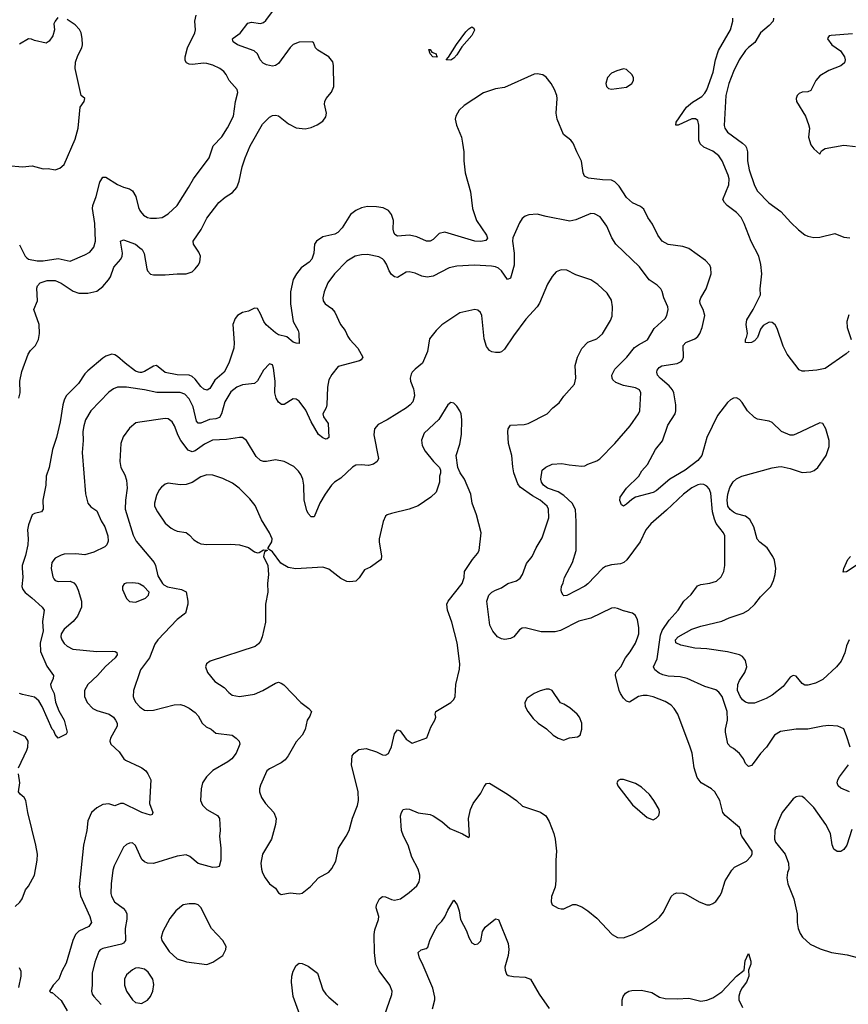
# Model space of a CAD drawing. Header units: inches. Extents: x 1682530 to 1839546, y 640742 to 791647.
# Tile 682 of 923: x 1799191 to 1804761, y 702021 to 708639. Entities that reach past the tile are written whole.
import ezdxf

# ---------------------------------------------------------------- set-up
doc = ezdxf.new("R2010")
doc.units = ezdxf.units.IN
doc.header["$MEASUREMENT"] = 0
doc.layers.add('B7790', color=7, linetype='Continuous')
doc.layers.add('B8700', color=7, linetype='Continuous')

msp = doc.modelspace()

# ---------------------------------------------------------------- linework, layer by layer
at = {"layer": 'B7790', "color": 5}
for points, elevation in [([(1799447.5, 708652.5), (1799430.6, 708629.4), (1799421, 708610), (1799424.7, 708570), (1799414.8, 708530), (1799390, 708495.3), (1799370, 708482), (1799290, 708499), (1799270, 708509), (1799250, 708509.2), (1799190, 708474)], 560), ([(1799110, 707658.8), (1799210.6, 707650.6), (1799275.9, 707655.9), (1799350, 707637.3), (1799382, 707638), (1799430, 707630.8), (1799460.2, 707639.8), (1799490, 707664.7), (1799564.9, 707835.1), (1799585.6, 707910), (1799597, 708050), (1799624, 708090), (1799629, 708110), (1799605.2, 708130), (1799565.2, 708310), (1799566.8, 708353.2), (1799582.5, 708397.5), (1799609.2, 708450), (1799612.7, 708470), (1799612.1, 708512.1), (1799603.7, 708550), (1799593.8, 708573.8), (1799565.4, 708605.4), (1799510, 708639.3)], 560), ([(1799190, 707126), (1799228, 707050), (1799239.2, 707039.2), (1799251.3, 707030), (1799310, 707019.1), (1799350, 707018.6), (1799450, 707032.9), (1799530, 707016.5), (1799630, 707058), (1799663.3, 707076.7), (1799689.7, 707110), (1799700.4, 707150), (1799696, 707270), (1799681.1, 707370), (1799683.5, 707390), (1799705.3, 707450), (1799730, 707547.7), (1799750, 707579.5), (1799770, 707579.5), (1799850, 707531.5), (1799890, 707512.9), (1799930, 707501.7), (1799949.2, 707489.2), (1799972.8, 707450), (1799990, 707376), (1800000, 707355.4)], 540), ([(1799185, 706095), (1799195.5, 706130), (1799193.4, 706210), (1799205, 706275), (1799248.6, 706391.4), (1799264.2, 706415.8), (1799298.2, 706450), (1799318.2, 706490), (1799323.5, 706530), (1799321.5, 706590), (1799287.3, 706690), (1799311, 706749), (1799306.6, 706833.4), (1799310.9, 706850), (1799329.7, 706870), (1799375, 706885), (1799430, 706885.9), (1799470, 706868.1), (1799550, 706814.2), (1799590, 706801.5), (1799650, 706799.7), (1799710, 706815.3), (1799750, 706845.4), (1799788.9, 706890), (1799801, 706910), (1799823.4, 706976.6), (1799870.8, 707030), (1799880.3, 707050), (1799883.2, 707070), (1799869.8, 707150.2), (1799890, 707160.3), (1799970, 707130.2), (1800000, 707105.9)], 520), ([(1800000, 706268.2), (1799990, 706268.7), (1799970, 706277.4), (1799900.2, 706330), (1799850, 706375.3), (1799830, 706386.4), (1799810, 706389.7), (1799770, 706376.8), (1799750, 706363.8), (1799650, 706278.2), (1799630, 706257.8), (1799586.3, 706193.7), (1799504.7, 706110), (1799490, 706081.6), (1799480.9, 706050), (1799464.4, 705935.6), (1799438.7, 705830), (1799412.1, 705750), (1799388.8, 705630), (1799370.2, 705570), (1799366.5, 705510), (1799347.6, 705410), (1799350, 705348), (1799338, 705330), (1799290, 705320.9), (1799274.8, 705310), (1799250, 705242.7), (1799244.5, 705210), (1799248.8, 705150), (1799246.4, 705110), (1799230, 705038), (1799208.3, 704970), (1799207.5, 704952.5), (1799212.1, 704892.1), (1799206.1, 704830), (1799211.6, 704810), (1799228.2, 704788.2), (1799273.3, 704753.3), (1799342, 704690), (1799356.5, 704670), (1799345.5, 704594.5), (1799348.8, 704530), (1799328.4, 704450), (1799332.3, 704392.3), (1799373.5, 704293.5), (1799419.3, 704230), (1799416.4, 704210), (1799399.5, 704170), (1799403.6, 704150), (1799422.8, 704110), (1799432.8, 704052.8), (1799454.3, 703994.3), (1799490.4, 703930), (1799510.5, 703850), (1799503.6, 703836.4), (1799450, 703808.7), (1799430, 703835.3), (1799420.1, 703860.1), (1799410, 703869.5), (1799343.3, 704023.3), (1799320, 704060), (1799290, 704085.3), (1799210, 704103.1), (1799190, 704109.8)], 520), ([(1800000, 706155.8), (1799910, 706168.9), (1799850, 706168.5), (1799822.2, 706157.8), (1799790, 706136.3), (1799668.9, 706010), (1799634.3, 705950), (1799621.7, 705910), (1799616.5, 705870), (1799619.1, 705810), (1799611.5, 705730), (1799633.1, 705453.1), (1799650.2, 705390.2), (1799670, 705363.8), (1799710, 705338), (1799739.6, 705270), (1799764.2, 705230), (1799784.2, 705170), (1799785.5, 705134.5), (1799777.1, 705110), (1799763.4, 705096.6), (1799690, 705060.5), (1799630, 705042.4), (1799569.6, 705049.6), (1799490, 705045.4), (1799470, 705040.4), (1799430, 705019.7), (1799407.4, 704990), (1799402.3, 704950), (1799414.3, 704894.3), (1799421.1, 704881.1), (1799430.3, 704870.3), (1799450, 704863.1), (1799530, 704864.6), (1799554.5, 704854.5), (1799570, 704836.3), (1799584.6, 704804.6), (1799606.4, 704730), (1799606.2, 704690), (1799579.6, 704630), (1799550, 704594), (1799490, 704542.4), (1799470.3, 704510), (1799468, 704490), (1799473.7, 704470), (1799490, 704446.4), (1799510, 704427.2), (1799548.4, 704408.4), (1799710, 704392.8), (1799815.3, 704395.3), (1799833.1, 704393.1), (1799844.5, 704384.5), (1799846, 704370), (1799834, 704350), (1799767.8, 704292.2), (1799715.3, 704230), (1799650, 704169.7), (1799628.1, 704130), (1799626.9, 704090), (1799644.4, 704050), (1799683.1, 704010), (1799710, 703995.2), (1799793, 703970), (1799822, 703950), (1799836.5, 703930), (1799845.7, 703910), (1799847, 703890), (1799801.3, 703810), (1799796.4, 703790), (1799803.8, 703770), (1799859, 703719), (1799891.5, 703670), (1799901.7, 703661.7), (1800000, 703616.2)], 540), ([(1800000, 705932.7), (1799971.7, 705928.3), (1799930, 705892.3), (1799885.9, 705834.1), (1799871.7, 705790), (1799864.2, 705670), (1799872.4, 705630), (1799898.9, 705578.9), (1799910, 705544.7), (1799914.4, 705490), (1799902.7, 705410), (1799901.3, 705350), (1799954.9, 705174.9), (1799974.7, 705134.7), (1800000, 705104.2)], 560), ([(1800000, 704844.3), (1799990, 704849.7), (1799950, 704854.7), (1799907.6, 704852.4), (1799893, 704847), (1799882, 704830), (1799883, 704810), (1799909.1, 704749.1), (1799930, 704728), (1799970, 704724.9), (1800000, 704736.1)], 560), ([(1800000, 704256.5), (1799957, 704130), (1799954.9, 704090), (1799961.1, 704070), (1799972, 704050), (1800000, 704020.8)], 560), ([(1799183.5, 703610), (1799239.1, 703730), (1799245.4, 703750), (1799247.6, 703790), (1799230, 703819.5), (1799150, 703856.9)], 540), ([(1799161, 702679), (1799192.2, 702707.8), (1799207.3, 702730), (1799229.6, 702790), (1799250, 702815.5), (1799290, 702888.5), (1799309, 702990), (1799311.2, 703030), (1799301, 703090), (1799246, 703310), (1799232.9, 703390), (1799222.2, 703410), (1799194.1, 703434.1), (1799184.4, 703450), (1799192.1, 703510), (1799182.6, 703570)], 540), ([(1800000, 703316.2), (1799890, 703371.6), (1799870, 703369.8), (1799830, 703355.8), (1799790, 703367.9), (1799750, 703363.8), (1799710, 703342.2), (1799674.9, 703310), (1799650, 703253.2), (1799642.9, 703190), (1799620.2, 703090), (1799590.2, 702810), (1799600.9, 702750), (1799662.7, 702610), (1799673.2, 702570), (1799655.8, 702544.2), (1799590, 702512.8), (1799566.5, 702490), (1799549.5, 702450.5), (1799503.2, 702296.8), (1799475.3, 702244.7), (1799453.7, 702190), (1799415.8, 702150), (1799392, 702110), (1799401, 702101), (1799410, 702101), (1799470, 702047.3), (1799510, 701976)], 540), ([(1800000, 703022.6), (1799970, 703089), (1799950, 703106), (1799930, 703104.5), (1799910, 703094.5), (1799890, 703077), (1799827.3, 702952.7), (1799818, 702922), (1799805.2, 702830), (1799804.6, 702764.6), (1799807.8, 702747.8), (1799829.1, 702710), (1799886.4, 702666.4), (1799901.7, 702650), (1799911.5, 702630), (1799912.4, 702592.4), (1799900.2, 702530), (1799903.6, 702450), (1799888.5, 702431.5), (1799875.1, 702424.9), (1799750, 702396.9), (1799733.1, 702386.9), (1799724.4, 702375.6), (1799695.6, 702304.4), (1799678.7, 702230), (1799679.1, 702150), (1799673.4, 702110), (1799678.8, 702090), (1799690, 702073.1), (1799738.7, 702018.7)], 560), ([(1799185.4, 702134.6), (1799202.4, 702210), (1799200.5, 702240.5), (1799190, 702266.6)], 540), ([(1800000, 702263.8), (1799990, 702266.3), (1799970, 702263), (1799950, 702253.3), (1799910, 702218), (1799896.4, 702190), (1799895.8, 702150), (1799910.4, 702110), (1799950.5, 702050), (1799970, 702032.7), (1800000, 702028.2)], 580)]:
    msp.add_lwpolyline(points, dxfattribs=dict(at, elevation=elevation))
at = {"layer": 'B8700', "color": 5}
for points, elevation in [([(1800000, 707105.9), (1800014.3, 707094.3), (1800027.7, 707067.7), (1800045.1, 706965.1), (1800050.2, 706950.2), (1800070, 706928.5), (1800090, 706924.2), (1800170, 706923.1), (1800250, 706930.3), (1800310, 706930.4), (1800350, 706944.4), (1800370, 706963.8), (1800391.7, 706988.3), (1800402.6, 707010), (1800406.9, 707050), (1800396.6, 707076.6), (1800358.9, 707130), (1800358.3, 707150), (1800411.2, 707228.8), (1800450, 707304.6), (1800530, 707410.3), (1800573.6, 707446.4), (1800622.4, 707477.6), (1800650.9, 707510), (1800665.7, 707554.3), (1800686.8, 707650), (1800707.1, 707710), (1800741.1, 707790), (1800823.5, 707936.5), (1800870, 707983.6), (1800890, 707995.3), (1800910, 707997.8), (1800931.9, 707991.9), (1800997.8, 707937.8), (1801050, 707911.8), (1801110, 707904.4), (1801150, 707914.4), (1801190, 707932.2), (1801230, 707956.4), (1801250, 707986.8), (1801253.3, 708010), (1801241.3, 708070), (1801243.5, 708090), (1801251.6, 708110), (1801287.7, 708152.3), (1801302.2, 708190), (1801301.7, 708330), (1801296.6, 708356.6), (1801269.7, 708389.7), (1801194.5, 708434.5), (1801179.3, 708450), (1801166, 708486), (1801158, 708490), (1801070, 708488.2), (1801030, 708471.1), (1801010, 708452.1), (1800930, 708343.9), (1800910, 708330.9), (1800890, 708327.4), (1800850, 708335.3), (1800827.3, 708347.3), (1800808.7, 708370), (1800789.7, 708410), (1800767.3, 708430), (1800656.2, 708470), (1800626.8, 708490), (1800622.7, 708510), (1800625.8, 708514.2), (1800672.7, 708547.3), (1800724.7, 708615.3), (1800750, 708621.3), (1800810, 708614), (1800830, 708620.2), (1800846.7, 708633.3), (1800916.9, 708730)], 520), ([(1800000, 707355.4), (1800002.6, 707350), (1800024.2, 707324.2), (1800050, 707310.3), (1800070, 707304.9), (1800110, 707304.4), (1800150, 707310.4), (1800190, 707334.4), (1800249.6, 707390), (1800326, 707510), (1800358.7, 707570), (1800464.7, 707710), (1800492.8, 707790), (1800550, 707850.4), (1800588.9, 707911.1), (1800629.7, 707990), (1800642, 708090), (1800658.7, 708150), (1800653.3, 708170), (1800600.5, 708230), (1800579.6, 708270), (1800562.9, 708290), (1800537, 708310), (1800490, 708332.8), (1800450, 708345.4), (1800430, 708347.1), (1800350, 708337.4), (1800330, 708340.5), (1800312.7, 708350), (1800304.7, 708364.7), (1800304.2, 708390), (1800318.7, 708450), (1800369.6, 708550), (1800373.6, 708570), (1800369.7, 708630), (1800378.7, 708670)], 540), ([(1804766.1, 706410), (1804747, 706393), (1804604.8, 706295.2), (1804550, 706282.8), (1804470, 706276), (1804450, 706275.7), (1804430, 706284.5), (1804350.3, 706390.3), (1804324.2, 706444.2), (1804282.4, 706562.4), (1804270, 706586.8), (1804250, 706603.4), (1804230, 706605.2), (1804190, 706584.5), (1804170, 706558.9), (1804150, 706503.1), (1804130, 706479.8), (1804110, 706469), (1804090, 706466.5), (1804069.6, 706470), (1804069.8, 706489.8), (1804077.4, 706502.6), (1804083.5, 706530), (1804074.3, 706590), (1804078.7, 706621.3), (1804121.8, 706690), (1804170.9, 706790), (1804169.2, 706830), (1804179.2, 706930), (1804173.9, 706993.9), (1804160.4, 707050), (1804107.3, 707147.3), (1804061.8, 707270), (1804041.6, 707310), (1804010, 707343.2), (1803947.7, 707390), (1803928.3, 707410), (1803916.9, 707430), (1803957.3, 707530), (1803959.4, 707570), (1803954.7, 707594.7), (1803914.4, 707690), (1803890, 707724.4), (1803850, 707754.3), (1803790, 707781.6), (1803765.4, 707805.4), (1803756, 707830), (1803757.1, 707930), (1803750, 707962), (1803733.2, 707973.2), (1803710, 707973.5), (1803617.3, 707930), (1803601.2, 707930), (1803605.1, 707950), (1803674.6, 708050), (1803714.6, 708085.4), (1803776.3, 708123.7), (1803796.1, 708143.9), (1803810, 708168), (1803853, 708287), (1803867.9, 708370), (1803888.5, 708431.5), (1803970, 708571.3), (1803984.9, 708630), (1803985.4, 708650)], 480), ([(1804259, 708650), (1804257.1, 708630), (1804230, 708599.8), (1804171.3, 708550), (1804133.6, 708486.4), (1804090, 708452.3), (1804070, 708430.7), (1804027.9, 708370), (1803989.5, 708290.5), (1803957.7, 708210), (1803938.9, 708130), (1803926.9, 707926.9), (1803931.3, 707910), (1803950, 707882), (1804050.2, 707810), (1804070.6, 707790.6), (1804077.6, 707777.6), (1804082.9, 707750), (1804083, 707690), (1804093.9, 707630), (1804130, 707524.2), (1804150, 707486.4), (1804228, 707408), (1804307.8, 707350), (1804375.7, 707275.7), (1804427.2, 707227.2), (1804470, 707192.8), (1804490, 707183.6), (1804530, 707175.4), (1804570, 707177.6), (1804670, 707202.8), (1804730, 707176.3), (1804772, 707172)], 480), ([(1804790, 708544.2), (1804646.4, 708533.6), (1804632, 708530), (1804623.6, 708516.4), (1804622, 708510), (1804650, 708470.8), (1804708.7, 708428.7), (1804723, 708410), (1804734.9, 708390), (1804739.3, 708370), (1804734.9, 708350), (1804711.1, 708328.9), (1804630, 708297.2), (1804570, 708261.6), (1804541.8, 708230), (1804510, 708162.9), (1804490, 708154.7), (1804450, 708152.6), (1804430, 708143.6), (1804417.6, 708130), (1804410.4, 708110), (1804414, 708090), (1804473.7, 707990), (1804494.4, 707934.4), (1804499.5, 707910), (1804492.7, 707850), (1804510, 707798), (1804530, 707771), (1804570, 707734), (1804582, 707758), (1804605.8, 707774.2), (1804730, 707794.6), (1804810, 707785.7)], 520), ([(1804766, 704470), (1804749, 704430), (1804737, 704383), (1804712.1, 704327.9), (1804681.7, 704290), (1804590, 704203), (1804540.5, 704179.5), (1804490, 704165.4), (1804470, 704166.6), (1804450, 704176.2), (1804410, 704226.6), (1804390, 704232), (1804370, 704219.5), (1804322.6, 704157.4), (1804250, 704098), (1804210, 704075.4), (1804130, 704044.7), (1804090, 704044.4), (1804070, 704052.1), (1804050, 704067.7), (1804034.9, 704090), (1804017.4, 704130), (1804018.6, 704170), (1804030, 704196.5), (1804066.6, 704250), (1804078, 704290), (1804070.9, 704330.9), (1804050, 704357.6), (1804029.2, 704370), (1803949.8, 704389.8), (1803810, 704410.8), (1803730, 704414.3), (1803635.5, 704435.5), (1803602.9, 704450), (1803599.6, 704470), (1803618.3, 704490), (1803710, 704541.5), (1803770, 704562.2), (1803910, 704595.2), (1803961.4, 704618.6), (1804054, 704650), (1804089.7, 704670), (1804131.9, 704710), (1804170, 704758.7), (1804239.6, 704830), (1804258.7, 704870), (1804269.7, 704910.3), (1804274.3, 704950), (1804265.9, 705005.9), (1804254.3, 705030), (1804215.4, 705090), (1804166.2, 705126.2), (1804147.7, 705147.7), (1804126.2, 705230), (1804098.5, 705278.5), (1804070, 705301.6), (1804010, 705318.6), (1803990, 705329), (1803966.9, 705346.9), (1803952.2, 705370), (1803946.2, 705410), (1803951.7, 705450), (1803964.4, 705495.6), (1803988.2, 705531.8), (1804010, 705552.4), (1804046.6, 705570), (1804250, 705627.2), (1804290, 705634.4), (1804310, 705634.9), (1804370, 705623.1), (1804450, 705594.9), (1804510, 705599.5), (1804530.9, 705609.1), (1804556.2, 705630), (1804613.3, 705710), (1804631.8, 705770), (1804631.8, 705810), (1804609.5, 705889.5), (1804590, 705924), (1804570, 705929.2), (1804407.9, 705852.1), (1804390, 705846), (1804370, 705846.3), (1804312, 705872), (1804250, 705931.6), (1804230, 705939.6), (1804150, 705953.6), (1804130, 705965.1), (1804082.6, 706010), (1804046.8, 706066.8), (1804030, 706085.6), (1804010, 706096.9), (1803990, 706094.7), (1803970, 706084.2), (1803950, 706066), (1803881, 705979), (1803810.9, 705830), (1803775.9, 705710), (1803750, 705675.8), (1803664.4, 705610), (1803561.5, 705550), (1803470, 705471.1), (1803450, 705461.1), (1803330.8, 705430), (1803305.3, 705414.7), (1803270, 705381.6), (1803250, 705369.5), (1803237, 705377), (1803226.5, 705406.5), (1803228.3, 705430), (1803271.1, 705490), (1803354, 705570), (1803374, 705606), (1803410.7, 705649.3), (1803464.7, 705750), (1803511.7, 705808.3), (1803547.4, 705912.6), (1803596.8, 705990), (1803601.6, 706010), (1803602, 706050), (1803589, 706130), (1803579.3, 706150), (1803557.5, 706177.5), (1803495.6, 706230), (1803479.2, 706250), (1803474.5, 706270), (1803477.4, 706282.6), (1803490, 706302), (1803508.3, 706311.7), (1803610, 706327.9), (1803638.3, 706341.7), (1803647.7, 706352.3), (1803652.8, 706370), (1803651.3, 706450), (1803669.8, 706470.2), (1803730, 706493.1), (1803749.8, 706510.2), (1803763.1, 706530), (1803778.5, 706570), (1803797.4, 706650), (1803786.6, 706690), (1803765.7, 706730), (1803764, 706750), (1803769.7, 706770), (1803805.3, 706830), (1803833.3, 706910), (1803839.1, 706930), (1803838, 706970), (1803829.6, 706990), (1803800.3, 707020.3), (1803690, 707101), (1803650, 707114.8), (1803550, 707127.4), (1803510, 707151.1), (1803479.8, 707190), (1803444.2, 707264.2), (1803413.6, 707310), (1803386.3, 707366.3), (1803364.2, 707384.2), (1803310, 707407.3), (1803270, 707443), (1803220, 707520), (1803191.1, 707550), (1803170, 707561.2), (1803110, 707562), (1803014.5, 707574.5), (1802988.2, 707588.2), (1802979.8, 707610), (1802968.6, 707688.6), (1802935.6, 707750), (1802911.8, 707810), (1802895.1, 707830), (1802847, 707867), (1802805.2, 707970), (1802798, 708010), (1802804.5, 708110), (1802802, 708130), (1802785.6, 708170), (1802763.5, 708210), (1802730, 708251.6), (1802708.3, 708268.3), (1802670, 708275.8), (1802650, 708272.8), (1802450, 708183), (1802390, 708173.3), (1802310, 708146.3), (1802178, 708062), (1802144.9, 708030), (1802123.1, 707990), (1802119.6, 707970), (1802126.9, 707930), (1802160.9, 707850), (1802168.9, 707810), (1802177.6, 707750), (1802176.5, 707690), (1802185.7, 707610), (1802222, 707482), (1802235.3, 707370), (1802262.6, 707290), (1802330.2, 707190), (1802336.9, 707170), (1802325.8, 707154.2), (1802292.1, 707147.9), (1802250, 707149.5), (1802050, 707209.8), (1802010, 707202.2), (1801970, 707161.6), (1801950, 707149.9), (1801925.6, 707150), (1801860.1, 707180.1), (1801811.6, 707191.6), (1801730, 707183.2), (1801714.1, 707194.1), (1801705.5, 707210), (1801701.5, 707230), (1801704.1, 707290), (1801689.8, 707330), (1801670, 707356), (1801634.2, 707374.2), (1801590, 707381.6), (1801530, 707382.2), (1801490, 707374.8), (1801450, 707356.1), (1801416, 707330), (1801359.8, 707239.8), (1801330, 707208.6), (1801310, 707198), (1801230, 707179.7), (1801186.4, 707150), (1801173.7, 707130), (1801168.9, 707070), (1801154.6, 707030), (1801136.4, 707010), (1801083.1, 706970), (1801051.5, 706930), (1801030, 706893.6), (1801011.2, 706810), (1801012, 706730), (1801028.6, 706610), (1801063.6, 706550), (1801068.3, 706531.7), (1801070, 706462), (1801050, 706463.7), (1801030, 706472.3), (1800986.6, 706506.6), (1800930, 706520.7), (1800910, 706533.6), (1800847.3, 706587.3), (1800831.4, 706610), (1800810, 706662.9), (1800790, 706697), (1800770, 706700.7), (1800730, 706680.5), (1800690, 706671.3), (1800656.4, 706650), (1800639.6, 706630), (1800624.4, 706590), (1800634, 706466), (1800631.7, 706430), (1800597.8, 706330), (1800564.8, 706270), (1800503.3, 706216.7), (1800470, 706160.5), (1800451.1, 706148.9), (1800430, 706156.2), (1800410, 706172.4), (1800370, 706222.6), (1800350, 706241), (1800330.4, 706250.4), (1800250, 706252.6), (1800170, 706267.2), (1800110, 706315.4), (1800090, 706309.8), (1800030, 706273.5), (1800010, 706267.7), (1800000, 706268.2)], 520), ([(1804773.1, 703750), (1804750, 703825.2), (1804730, 703872.3), (1804690, 703889.6), (1804630, 703894.3), (1804590, 703891.2), (1804490, 703871.1), (1804410.3, 703869.7), (1804305.4, 703854.6), (1804265.5, 703830), (1804212.4, 703750), (1804170, 703706), (1804121.4, 703638.6), (1804110, 703625.1), (1804090, 703619.6), (1804070, 703639.5), (1804056.1, 703670), (1804030, 703707.2), (1803990, 703741), (1803970, 703751.2), (1803950.8, 703770.8), (1803936.1, 703850), (1803936.1, 703870), (1803948.7, 703930), (1803946.4, 703990), (1803913.8, 704090), (1803890, 704119.7), (1803870, 704134.7), (1803797.8, 704157.8), (1803678, 704210), (1803630, 704221.7), (1803550, 704227.2), (1803515.3, 704235.3), (1803490, 704246.2), (1803460.3, 704270), (1803452, 704290), (1803476.3, 704343.7), (1803498.5, 704501.5), (1803510, 704532.9), (1803557.2, 704602.8), (1803616.5, 704670), (1803656.4, 704730), (1803704.7, 704775.3), (1803747.2, 704832.8), (1803770, 704843.6), (1803830, 704852.2), (1803874.2, 704865.8), (1803906.3, 704893.7), (1803925.1, 704930), (1803931.6, 704970), (1803931.3, 705170), (1803923, 705190), (1803873.6, 705253.6), (1803861.3, 705281.3), (1803849.1, 705330), (1803836.5, 705456.5), (1803825.9, 705485.9), (1803810, 705504.2), (1803790, 705514), (1803770, 705516.4), (1803750, 705512.1), (1803710, 705492.9), (1803652.6, 705450), (1803538.6, 705341.4), (1803432.9, 705250), (1803399.6, 705210), (1803362.3, 705130), (1803272, 705008), (1803252.7, 704990), (1803230, 704981.1), (1803170, 704974), (1803130, 704962.7), (1803110, 704949.7), (1803010, 704846.9), (1802990, 704832.4), (1802870, 704769.7), (1802850, 704766.6), (1802845.2, 704770), (1802833.2, 704790), (1802830, 704806), (1802833.2, 704830), (1802845.6, 704854.4), (1802853, 704890), (1802907.6, 704990), (1802932.9, 705070), (1802932.9, 705267.1), (1802927.8, 705347.8), (1802906, 705390), (1802850, 705441.7), (1802810, 705465.8), (1802739.7, 705490), (1802712, 705510), (1802698.7, 705530), (1802695.1, 705550), (1802704.5, 705610), (1802728.1, 705631.9), (1802770.4, 705650.4), (1802836.7, 705656.7), (1802885.8, 705645.8), (1802970, 705637.1), (1802990, 705640.5), (1803010, 705652.4), (1803070, 705674.9), (1803090, 705688), (1803192.4, 705790), (1803295.4, 705910), (1803351.5, 705990), (1803359.7, 706010), (1803367.6, 706130), (1803358.4, 706150), (1803330, 706165.4), (1803250, 706179.3), (1803199.2, 706199.2), (1803179.3, 706219.3), (1803173.8, 706230), (1803172.7, 706250), (1803191.9, 706290), (1803272.1, 706370), (1803324.4, 706435.6), (1803350, 706454.4), (1803412, 706488), (1803455.9, 706564.1), (1803529.7, 706630), (1803541.1, 706650), (1803549.7, 706690), (1803547.2, 706710), (1803520.4, 706770), (1803510.9, 706810.9), (1803501.6, 706830), (1803475.3, 706855.3), (1803422.9, 706890), (1803358.7, 706978.7), (1803199.6, 707130), (1803171.9, 707171.9), (1803138.9, 707250), (1803092.9, 707312.9), (1803054.7, 707334.7), (1803030, 707336), (1802930, 707294.7), (1802890, 707285.6), (1802730, 707316.2), (1802670, 707332), (1802613.2, 707326.8), (1802590, 707319.3), (1802570, 707302.7), (1802550, 707273.2), (1802507.2, 707172.8), (1802504.4, 707150), (1802514.2, 707070), (1802515.5, 706990), (1802490, 706901.2), (1802470, 706892.7), (1802431.1, 706950), (1802410, 706968.6), (1802390, 706977.7), (1802362, 706982), (1802249.3, 706989.3), (1802130, 706982.2), (1802079.1, 706970), (1801970, 706916), (1801930, 706908.6), (1801894.1, 706914.1), (1801850, 706935.6), (1801810, 706945.1), (1801790, 706942), (1801730, 706906.6), (1801710, 706909.5), (1801690, 706927), (1801674, 706950), (1801656.1, 706996.1), (1801640.4, 707020.4), (1801630, 707031.5), (1801604.4, 707044.4), (1801530, 707059.7), (1801490, 707058.3), (1801447.3, 707050), (1801390, 707016.4), (1801307.1, 706930), (1801262.8, 706870), (1801238.8, 706810), (1801229.1, 706770), (1801230.3, 706750.3), (1801245.5, 706730), (1801290, 706697.1), (1801310, 706673.4), (1801348.2, 706590), (1801378.4, 706550), (1801397.6, 706510), (1801410.3, 706490), (1801464.6, 706430), (1801497.6, 706370), (1801487.5, 706352.5), (1801474.5, 706345.5), (1801332.7, 706307.3), (1801290, 706253.2), (1801270, 706217.2), (1801259.6, 706170), (1801256.2, 706050), (1801251.3, 706030), (1801230.2, 705990), (1801233.8, 705970), (1801265, 705925), (1801270.3, 705830), (1801258.9, 705821.1), (1801250, 705819.7), (1801230, 705828.4), (1801200.4, 705850), (1801150, 705936.2), (1801114.2, 706014.2), (1801070, 706075.4), (1801050, 706088.3), (1801030, 706089.7), (1800970, 706053.3), (1800951.8, 706051.8), (1800930, 706067.3), (1800915.2, 706095.2), (1800906.4, 706130), (1800908.4, 706210), (1800897.1, 706297.1), (1800890, 706319), (1800870, 706326), (1800830, 706283.6), (1800789.1, 706210.9), (1800770, 706193.3), (1800690, 706185.3), (1800650, 706168.7), (1800610, 706137.2), (1800570, 706069.7), (1800547.3, 705990), (1800534.3, 705965.7), (1800510, 705957.2), (1800467.7, 705952.3), (1800410, 705927.7), (1800390, 705926.6), (1800380.6, 705940.6), (1800357.7, 706037.7), (1800331.6, 706090), (1800301.3, 706121.3), (1800270, 706132.5), (1800112.8, 706132.8), (1800030, 706151.4), (1800000, 706155.8)], 540), ([(1801624.9, 701895.1), (1801693.6, 702086.4), (1801695.8, 702110), (1801678.5, 702150), (1801607, 702247), (1801584.8, 702290), (1801577, 702370), (1801575.2, 702490), (1801579.5, 702520.5), (1801603.5, 702590), (1801606, 702610), (1801587.8, 702670), (1801589.6, 702690), (1801610, 702730.7), (1801630, 702745.5), (1801650, 702743.8), (1801690, 702724.4), (1801710, 702720.4), (1801750.9, 702729.1), (1801810, 702772.2), (1801861.8, 702818.2), (1801876.6, 702843.4), (1801882.2, 702870), (1801880.9, 702890), (1801868.8, 702930), (1801826.2, 703010), (1801803.1, 703090), (1801771.9, 703150), (1801758.7, 703190), (1801752.2, 703287.8), (1801758, 703310), (1801770, 703330.4), (1801790, 703334.4), (1801811.8, 703331.8), (1801870, 703308.4), (1801950, 703295.8), (1801970, 703288.5), (1802030, 703250.4), (1802082.8, 703202.8), (1802167.7, 703167.7), (1802210, 703142), (1802215.3, 703150), (1802207.6, 703270), (1802220.9, 703330), (1802239.3, 703370), (1802290, 703441), (1802314.5, 703485.5), (1802330, 703504), (1802350, 703507.7), (1802470, 703434), (1802530, 703390.7), (1802572.1, 703352.1), (1802692.5, 703312.5), (1802727.1, 703287.1), (1802750.5, 703250), (1802782.4, 703170), (1802790.4, 703130.4), (1802799.5, 703050), (1802795.3, 702990), (1802796.3, 702850), (1802790, 702808), (1802766, 702746), (1802764.7, 702710), (1802771.3, 702690), (1802810, 702666), (1802830, 702662.8), (1802850, 702662.8), (1802910, 702690.8), (1802930, 702690.7), (1802970, 702676.3), (1803011, 702650), (1803070, 702598.8), (1803174.8, 702490), (1803210.5, 702470.5), (1803250, 702468.2), (1803310, 702490.3), (1803370, 702522), (1803471, 702589), (1803492.4, 702607.6), (1803518.9, 702641.1), (1803570, 702746), (1803590, 702762.8), (1803608, 702770), (1803650, 702767.7), (1803670, 702760.5), (1803758.8, 702710), (1803809.4, 702690.6), (1803830, 702690.4), (1803850, 702698), (1803870, 702713), (1803898.7, 702750), (1803909.6, 702770), (1803933.1, 702850), (1803977.2, 702922.8), (1803997.2, 702942.8), (1804075.9, 702984.1), (1804106.3, 703013.7), (1804114, 703030), (1804114, 703050), (1804046, 703150), (1804039, 703170), (1804039, 703190), (1804029.2, 703210), (1803933.6, 703290), (1803916.9, 703310), (1803896.9, 703390), (1803864.5, 703450), (1803842.7, 703470), (1803771.8, 703510), (1803745.5, 703545.5), (1803725.1, 703610), (1803710.9, 703710), (1803699.1, 703750), (1803615.6, 703970), (1803589.6, 704010), (1803570, 704031.3), (1803530, 704055.4), (1803450, 704086.9), (1803410, 704096.3), (1803382.6, 704097.4), (1803350.4, 704089.6), (1803290, 704052.7), (1803270, 704059.3), (1803250, 704079.3), (1803229.6, 704110), (1803220.7, 704130), (1803195.6, 704230), (1803199.6, 704250), (1803232.8, 704290), (1803264.2, 704350), (1803295.1, 704390), (1803330, 704447.7), (1803346.9, 704490), (1803352.4, 704510), (1803353.6, 704553.6), (1803344.2, 704604.2), (1803330, 704635.1), (1803309.7, 704649.7), (1803250, 704664.5), (1803210, 704680.7), (1803190, 704685.6), (1803170, 704683.6), (1803030, 704616.9), (1802950, 704595.8), (1802826.7, 704533.3), (1802790, 704524.2), (1802696.5, 704523.5), (1802590, 704551.8), (1802570, 704549.6), (1802550, 704538), (1802514, 704490), (1802490, 704478.8), (1802452.2, 704472.2), (1802430, 704476.8), (1802402.4, 704490), (1802371.5, 704530), (1802351.6, 704570), (1802331.5, 704730), (1802346, 704770), (1802364.5, 704790), (1802390, 704804.9), (1802430, 704821.3), (1802473.2, 704850), (1802530, 704867.4), (1802555.9, 704884.1), (1802571, 704910), (1802597.1, 704982.9), (1802637, 705030), (1802662.9, 705090), (1802703.1, 705156.9), (1802747.2, 705290), (1802746, 705350), (1802736.8, 705370), (1802691, 705410), (1802638.6, 705438.6), (1802556.4, 705496.4), (1802538.9, 705518.9), (1802513.9, 705593.9), (1802505.6, 705634.4), (1802498.8, 705710), (1802477.2, 705790), (1802471.9, 705868.1), (1802474.7, 705890), (1802490, 705913.4), (1802581.4, 705918.6), (1802610, 705925.3), (1802736, 705990), (1802774.5, 706030), (1802817.4, 706062.6), (1802850, 706107.7), (1802920.9, 706190), (1802929.6, 706230), (1802926.1, 706313.9), (1802942, 706370), (1802970.9, 706429.1), (1803009.7, 706470.3), (1803070, 706494.4), (1803110, 706528.2), (1803162.2, 706617.8), (1803173.3, 706646.7), (1803175.4, 706710), (1803170, 706753.2), (1803140.7, 706800.7), (1803078.2, 706858.2), (1803030.9, 706890.9), (1802930, 706924), (1802870, 706954.7), (1802830, 706957.6), (1802796.7, 706943.3), (1802770, 706912.7), (1802738.2, 706861.8), (1802685.4, 706734.6), (1802670.4, 706710), (1802594.5, 706625.5), (1802510, 706514), (1802450, 706424), (1802430, 706406), (1802417.5, 706402.5), (1802390, 706401.1), (1802365.7, 706405.7), (1802350, 706415.1), (1802330, 706442), (1802314.1, 706494.1), (1802297.4, 706650), (1802289.7, 706669.7), (1802270, 706687), (1802250, 706691.5), (1802150.4, 706669.6), (1802030, 706587.3), (1801990.5, 706550), (1801946.8, 706493.2), (1801931.6, 706408.4), (1801899.3, 706330), (1801850.2, 706289.8), (1801830.5, 706270), (1801823.6, 706256.4), (1801817, 706230), (1801818.7, 706210), (1801838.4, 706158.4), (1801844, 706130), (1801844.6, 706110), (1801834.6, 706070), (1801817, 706050), (1801790.4, 706030), (1801662, 705950), (1801602, 705918), (1801575.5, 705890), (1801572.1, 705847.9), (1801602.4, 705690), (1801594.9, 705670), (1801570, 705651.6), (1801536.7, 705643.3), (1801487.2, 705647.2), (1801450, 705644.4), (1801428, 705632), (1801350, 705557.7), (1801307, 705530), (1801286.3, 705510), (1801245.3, 705450), (1801210, 705389.4), (1801170, 705297.2), (1801150, 705297.2), (1801130, 705319), (1801120.5, 705340.5), (1801102.6, 705410), (1801100.3, 705510), (1801094.2, 705550), (1801081.4, 705581.4), (1801065.3, 705605.3), (1801034.7, 705634.7), (1800970, 705669.7), (1800910, 705680.5), (1800850, 705668.2), (1800830, 705668.3), (1800810, 705675.8), (1800782, 705702), (1800716.2, 705810), (1800690, 705829.6), (1800670, 705831.6), (1800582.2, 705817.8), (1800487.1, 705812.9), (1800433.3, 705786.7), (1800370, 705740.3), (1800350, 705734), (1800325, 705745), (1800273.5, 705810), (1800255.8, 705844.2), (1800232.5, 705910), (1800216.1, 705936.1), (1800190, 705955.6), (1800170, 705959.2), (1800000, 705932.7)], 560), ([(1804765.3, 706654.7), (1804750.8, 706610), (1804753.3, 706570), (1804779.3, 706490)], 480), ([(1800000, 705104.2), (1800094.9, 704990), (1800104.2, 704970), (1800120.7, 704900.7), (1800150.3, 704850.3), (1800159.5, 704839.5), (1800186, 704826), (1800278, 704810), (1800310, 704793.4), (1800321.3, 704730), (1800321.6, 704710), (1800306, 704650), (1800250, 704607.6), (1800118.9, 704470), (1800099.3, 704440.7), (1800064.7, 704350), (1800004.6, 704270), (1800000, 704256.5)], 560), ([(1804847.1, 704992.9), (1804750, 704928.4), (1804726.6, 704926.6), (1804731.5, 704950), (1804759, 705010), (1804775, 705030)], 480), ([(1800000, 704736.1), (1800037.2, 704750), (1800058, 704770), (1800060.9, 704790), (1800026.6, 704830), (1800000, 704844.3)], 560), ([(1800000, 704020.8), (1800010, 704010.4), (1800030, 703998.7), (1800050, 703994.6), (1800090, 703998), (1800230, 704033.1), (1800270, 704036), (1800294.8, 704030), (1800330, 704012.4), (1800370, 703983), (1800390, 703960.5), (1800418.9, 703910), (1800445.9, 703885.9), (1800478.8, 703870), (1800510, 703844), (1800618.8, 703830), (1800647.3, 703810), (1800666, 703790), (1800670.6, 703770), (1800646, 703710), (1800617, 703670), (1800590, 703649.8), (1800490, 703593.3), (1800446.3, 703550), (1800420.3, 703510), (1800411.5, 703470), (1800407.4, 703390), (1800419.2, 703359.2), (1800450.2, 703330.2), (1800522, 703290), (1800535.5, 703270), (1800538.4, 703190), (1800534.9, 703150), (1800542.4, 703070), (1800542.4, 702990), (1800532.2, 702947.8), (1800517.6, 702942.4), (1800490, 702941.1), (1800390, 702968.2), (1800335.3, 703015.3), (1800310, 703025.1), (1800250, 703017.3), (1800090, 702967.4), (1800049.7, 702969.7), (1800030, 702978), (1800013.3, 702993.3), (1800000, 703022.6)], 560), ([(1804770, 703448.7), (1804710, 703474), (1804694, 703490), (1804686.9, 703510), (1804689.7, 703530), (1804701.1, 703550), (1804763.1, 703630)], 540), ([(1800000, 703616.2), (1800013.4, 703610), (1800039.1, 703590), (1800053, 703570), (1800072.7, 703530), (1800064.6, 703370), (1800086, 703310), (1800082.8, 703297.2), (1800070, 703292), (1800012.3, 703310), (1800000, 703316.2)], 540), ([(1804784, 703196), (1804750.3, 703090), (1804730, 703060.7), (1804710, 703048.2), (1804687.3, 703047.3), (1804662.8, 703062.8), (1804652.7, 703092.7), (1804641.1, 703170), (1804611.1, 703230), (1804530, 703343.6), (1804470, 703404.5), (1804450, 703417), (1804430, 703419.5), (1804410, 703415.1), (1804390, 703400.9), (1804317.6, 703310), (1804288.7, 703250), (1804268.4, 703190), (1804266, 703130), (1804271.3, 703110), (1804336, 703030), (1804358.8, 702970), (1804360.7, 702930), (1804352.7, 702907.3), (1804348.2, 702871.8), (1804354, 702830), (1804394, 702730), (1804417.1, 702630), (1804417.1, 702570), (1804424.9, 702530), (1804436.7, 702496.7), (1804452.3, 702472.3), (1804504.8, 702424.8), (1804572.8, 702392.8), (1804648.9, 702368.9), (1804752.8, 702352.8), (1804830, 702332.4)], 560), ([(1801965.8, 701990), (1801983, 702050), (1801983, 702070), (1801967.4, 702130), (1801897.5, 702297.5), (1801879.6, 702330), (1801869.4, 702370), (1801890, 702387.3), (1801923.7, 702396.3), (1801934, 702406), (1801947.3, 702450), (1801975.2, 702504.8), (1802000.7, 702550), (1802030, 702579.3), (1802050, 702608), (1802070, 702653.4), (1802110, 702721), (1802132.2, 702690), (1802144.9, 702650), (1802155.5, 702590), (1802195.6, 702515.6), (1802210.6, 702470), (1802230, 702434.8), (1802250, 702424), (1802270, 702427.3), (1802290, 702446.8), (1802301.6, 702510), (1802320.4, 702539.6), (1802390, 702594.8), (1802410, 702591.3), (1802475.8, 702430), (1802479.3, 702390), (1802475.5, 702350), (1802453.4, 702270), (1802454, 702250), (1802463, 702223), (1802474, 702214), (1802510, 702207.3), (1802590, 702204), (1802624.7, 702190), (1802683, 702090), (1802750, 701993.4)], 540), ([(1803242, 702010), (1803241.2, 702050), (1803247.4, 702072.6), (1803263.8, 702096.2), (1803287, 702110), (1803305.3, 702114.7), (1803370, 702116.2), (1803441.3, 702101.3), (1803491, 702070), (1803530, 702059.5), (1803610, 702057.4), (1803690, 702062), (1803770, 702042.4), (1803810, 702048.5), (1803850, 702065.3), (1803910, 702105.5), (1804010, 702210.4), (1804062, 702250), (1804067.6, 702312.4), (1804090, 702362), (1804106, 702310), (1804106, 702290), (1804090.7, 702250), (1804092.2, 702210), (1804077.6, 702170), (1804047.3, 702132.7), (1804033.5, 702106.5), (1804025, 702075), (1804025.4, 702050), (1804050, 701998.9)], 540), ([(1800000, 702028.2), (1800010, 702026.7), (1800050, 702048.5), (1800070, 702073), (1800087.1, 702110), (1800093.5, 702153.5), (1800086.3, 702190), (1800056.1, 702236.1), (1800030, 702256.3), (1800000, 702263.8)], 580), ([(1801074.8, 701950), (1801030, 702073.2), (1801018.9, 702170), (1801021.6, 702210), (1801030, 702244.7), (1801050, 702281), (1801070, 702297.3), (1801090, 702295.5), (1801130, 702278), (1801193.4, 702230), (1801230, 702119.1), (1801248.9, 702090), (1801270.3, 702070), (1801330, 702017.8)], 560)]:
    msp.add_lwpolyline(points, dxfattribs=dict(at, elevation=elevation))
for points, elevation in [([(1802090, 708367.5), (1802057.2, 708370), (1802073.4, 708386.6), (1802127.1, 708472.9), (1802190, 708557.4), (1802210, 708578), (1802230, 708590.4), (1802243, 708583), (1802247.7, 708567.7), (1802230, 708533), (1802162.5, 708457.5), (1802130, 708403.1), (1802110, 708380.9)], 480), ([(1801990, 708387.7), (1801969.5, 708390), (1801950, 708409.5), (1801941.5, 708438.5), (1801950, 708439.1), (1801961.4, 708421.4), (1801990.3, 708410), (1801993.7, 708393.7), (1801998.8, 708390)], 480), ([(1803250, 708309.2), (1803204.5, 708295.5), (1803170, 708279), (1803142.8, 708250), (1803131, 708210), (1803136, 708190), (1803150, 708176), (1803170, 708170.8), (1803270, 708186.4), (1803306, 708210), (1803316.2, 708230), (1803316.2, 708250), (1803306.6, 708270), (1803270, 708305.2)], 520), ([(1802090, 706066), (1802070, 706049.3), (1802009.1, 705950.9), (1801910, 705858.7), (1801892, 705812), (1801896.9, 705776.9), (1801918, 705738), (1801973.4, 705670), (1802013.4, 705630), (1802020.5, 705610), (1802020.5, 705590), (1802013.4, 705570), (1802014.4, 705530), (1801990, 705464), (1801954.8, 705430), (1801869, 705371), (1801810.2, 705349.8), (1801690, 705320.5), (1801661, 705310), (1801650, 705301.2), (1801634.2, 705265.8), (1801607.6, 705150), (1801606.7, 705126.7), (1801624.5, 705035.5), (1801621, 705010), (1801550, 704959.5), (1801510, 704941.2), (1801472.3, 704887.7), (1801450, 704866), (1801410, 704859.5), (1801390, 704862.9), (1801350, 704882.4), (1801270, 704946.3), (1801230, 704958.5), (1801047.7, 704947.7), (1800995.8, 704955.8), (1800945.8, 704985.8), (1800890, 705062.7), (1800862, 705082), (1800862, 705090), (1800887, 705130), (1800889.5, 705150), (1800871.6, 705190), (1800816.2, 705276.2), (1800773.5, 705373.5), (1800737.6, 705417.6), (1800667.8, 705490), (1800622.7, 705522.7), (1800555.9, 705555.9), (1800490, 705577.7), (1800450, 705579.2), (1800410, 705566), (1800350, 705527.9), (1800310, 705514.6), (1800270, 705513.1), (1800190, 705523.6), (1800170, 705516.2), (1800144.1, 705495.9), (1800130, 705479.5), (1800110, 705441.2), (1800098, 705390), (1800098.4, 705370), (1800117.6, 705330), (1800170, 705254.9), (1800210, 705220.4), (1800230.8, 705210), (1800250, 705202), (1800311.3, 705191.3), (1800333.7, 705173.7), (1800361.8, 705141.8), (1800390, 705124.4), (1800410, 705115.8), (1800449.6, 705110.4), (1800610, 705114.4), (1800670, 705108.5), (1800730.3, 705090.3), (1800770, 705062.8), (1800790, 705056), (1800802, 705058), (1800830, 705076), (1800854, 705074), (1800854, 705070), (1800838, 705062), (1800830.8, 705030), (1800858.8, 704970), (1800864, 704910), (1800858, 704850), (1800859.3, 704790), (1800843.8, 704710), (1800843, 704590), (1800822, 704490), (1800810, 704462), (1800796.7, 704443.3), (1800774, 704426), (1800472.2, 704327.8), (1800447.3, 704310), (1800440.7, 704290), (1800453, 704250), (1800502.4, 704190), (1800566, 704150), (1800596.5, 704116.5), (1800619.6, 704099.6), (1800670, 704088.9), (1800770, 704106.3), (1800826.6, 704130), (1800910, 704179.3), (1800930, 704185.5), (1800950, 704180.5), (1800967.3, 704167.3), (1801080.5, 704050), (1801134.9, 704010), (1801152.7, 703990), (1801141.4, 703958.6), (1801124.4, 703930), (1801110, 703868.7), (1801090, 703829), (1801050, 703785.2), (1800995.8, 703690), (1800974.8, 703665.2), (1800950, 703642.9), (1800870, 703604.5), (1800853.4, 703590), (1800810, 703494), (1800804.4, 703470), (1800804.4, 703450), (1800816.4, 703410), (1800844.4, 703370), (1800899.3, 703310), (1800915.3, 703270), (1800911.7, 703230), (1800883.1, 703130), (1800823.1, 703030), (1800813, 702970), (1800816.3, 702930), (1800824.1, 702904.1), (1800840.7, 702870), (1800870, 702831), (1800910, 702801), (1800930, 702771), (1800942.5, 702762.5), (1800950, 702758.8), (1801010, 702770.7), (1801070, 702764.4), (1801090, 702768.2), (1801146.7, 702813.3), (1801200.7, 702870), (1801269.3, 702910), (1801290, 702934), (1801316.2, 702983.8), (1801335.4, 703070), (1801386.3, 703150), (1801406, 703190), (1801428.3, 703271.7), (1801463, 703357), (1801469.7, 703390.3), (1801467.1, 703450), (1801422, 703630), (1801427.3, 703690), (1801439.3, 703710), (1801470, 703732.7), (1801519.9, 703739.9), (1801590, 703718), (1801630, 703697.3), (1801650, 703694.8), (1801670, 703706.8), (1801678.3, 703721.7), (1801689.6, 703750.4), (1801710, 703838), (1801730, 703866), (1801750, 703858.8), (1801790, 703802.8), (1801830, 703776), (1801928.9, 703811.1), (1801955.6, 703884.4), (1801982.4, 703930), (1801987.8, 703950), (1801985.1, 703970), (1801989.3, 703990), (1802089.7, 704050.3), (1802109.4, 704070), (1802118.4, 704090), (1802123.7, 704170), (1802147.5, 704272.5), (1802149.6, 704310), (1802131.2, 704450), (1802096.3, 704590), (1802066, 704670), (1802063.6, 704710), (1802071.6, 704730), (1802165.1, 704850), (1802179.7, 704890), (1802182, 704930), (1802235.6, 705010), (1802269.6, 705050), (1802279.5, 705070), (1802293.6, 705190), (1802263, 705310), (1802231.8, 705390), (1802224.5, 705450), (1802182, 705550), (1802152.9, 705592.9), (1802137, 705630), (1802125.1, 705710), (1802150, 705786), (1802160.9, 705850), (1802164.2, 705950), (1802158.3, 705990), (1802150, 706009.3), (1802130, 706041.2), (1802110, 706061.2)], 580), ([(1802730, 704139.5), (1802690, 704127), (1802650.4, 704109.6), (1802602.5, 704077.5), (1802587.3, 704050), (1802590, 704022), (1802606.8, 703990), (1802642.3, 703942.3), (1802677.3, 703910), (1802731.9, 703871.9), (1802777.3, 703830), (1802810, 703810.5), (1802850, 703796), (1802870, 703804.7), (1802887.2, 703812.8), (1802940.2, 703819.8), (1802959, 703830), (1802969.3, 703870), (1802969.4, 703910), (1802955.1, 703950), (1802938, 703970), (1802890, 704014), (1802850, 704038.4), (1802826.2, 704046.2), (1802770, 704129.3), (1802750, 704138)], 580), ([(1803250, 703532), (1803228, 703532), (1803215.3, 703524.7), (1803204.7, 703510), (1803211.3, 703490), (1803310, 703361), (1803410, 703276), (1803450, 703261), (1803470, 703271.3), (1803488.7, 703290), (1803492.7, 703310), (1803489, 703330), (1803455.1, 703390), (1803424.5, 703430), (1803370, 703480.5), (1803330, 703505.6)], 580), ([(1800370, 702697), (1800330, 702697), (1800290, 702689.5), (1800240.5, 702650), (1800201.6, 702598.4), (1800153, 702510), (1800143, 702470), (1800146, 702450), (1800195.4, 702375.4), (1800250, 702326.7), (1800313.8, 702306.2), (1800450, 702288), (1800490, 702304.9), (1800557, 702350), (1800578, 702390), (1800579.3, 702410), (1800556, 702450), (1800480.7, 702530), (1800410, 702672.3), (1800390, 702689.4)], 580)]:
    msp.add_lwpolyline(points, close=True, dxfattribs=dict(at, elevation=elevation))

doc.saveas('drawing.dxf')
